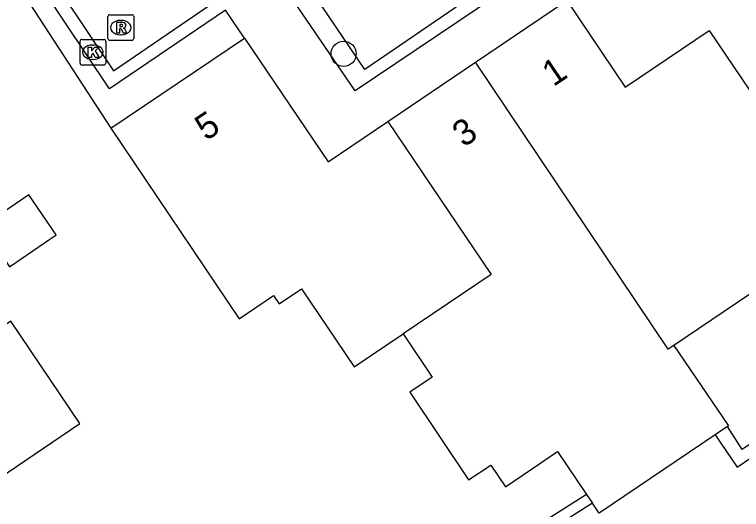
# Model space of a CAD drawing. Extents: x 158797 to 159887, y 384318 to 385255.
# Drawn here: x 158945.21 to 158973.51, y 384605.03 to 384624.29 of the extents above; entities that cross this region are included whole.
import ezdxf

# ---------------------------------------------------------------- set-up
doc = ezdxf.new("R2010")
doc.units = 0
for name, color, linetype in [('IMGEO_Boom', 7, 'Continuous'), ('IMGEO_Haag', 7, 'Continuous'), ('IMGEO_Kolk', 7, 'Continuous'), ('IMGEO_Pand', 7, 'Continuous'), ('IMGEO_Pand_nummerreeks', 7, 'Continuous'), ('IMGEO_Parkeervlak_open', 7, 'Continuous'), ('IMGEO_Rijbaan_lokaal_open', 7, 'Continuous'), ('IMGEO_Rioolput', 7, 'Continuous'), ('IMGEO_Voetpad_open', 7, 'Continuous')]:
    doc.layers.add(name, color=color, linetype=linetype)

msp = doc.modelspace()

# ---------------------------------------------------------------- linework, layer by layer
at = {"layer": 'IMGEO_Boom'}
msp.add_circle((158958.019, 384622.762), 0.489, dxfattribs=at)
at = {"layer": 'IMGEO_Haag'}
for points in [[(158970.06, 384627.101), (158970.236, 384626.815), (158974.037, 384629.343), (158984.059, 384614.468), (158973.538, 384607.365), (158972.963, 384608.263)], [(158942.998, 384628.997), (158948.959, 384619.868)], [(158972.484, 384607.938), (158973.336, 384606.67), (158984.689, 384614.403), (158984.677, 384614.451)], [(158967.471, 384605.617), (158963.772, 384603.26), (158962.785, 384604.676), (158955.192, 384599.646), (158954.921, 384600.028)], [(158967.706, 384605.269), (158963.564, 384602.657), (158962.736, 384603.801), (158954.947, 384598.907)]]:
    msp.add_lwpolyline(points, dxfattribs=at)
at = {"layer": 'IMGEO_Kolk'}
for p, q in [((158947.835, 384623.324), (158948.687, 384623.324)), ((158947.76, 384622.398), (158947.76, 384623.25)), ((158948.248, 384623.104), (158948.273, 384623.104)), ((158948.761, 384623.25), (158948.761, 384622.398)), ((158948.271, 384622.544), (158948.246, 384622.544)), ((158948.687, 384622.324), (158947.835, 384622.324))]:
    msp.add_line(p, q, dxfattribs=at)
for points in [[(158947.835, 384623.324), (158948.687, 384623.324)], [(158947.76, 384622.398), (158947.76, 384623.25)], [(158948.081, 384623.024), (158948.204, 384623.024), (158948.204, 384622.873), (158948.334, 384623.024), (158948.498, 384623.024), (158948.352, 384622.873), (158948.505, 384622.624), (158948.353, 384622.624), (158948.268, 384622.788), (158948.204, 384622.721), (158948.204, 384622.624), (158948.081, 384622.624), (158948.081, 384623.024)], [(158948.761, 384623.25), (158948.761, 384622.398)], [(158948.687, 384622.324), (158947.835, 384622.324)]]:
    msp.add_lwpolyline(points, dxfattribs=at)
for centre, start, end in [((158947.837, 384623.248), 91.552, 178.448), ((158947.837, 384623.248), 91.552, 178.448), ((158948.685, 384623.248), 1.552, 88.448), ((158948.685, 384623.248), 1.552, 88.448), ((158947.837, 384622.4), 181.552, 268.448), ((158947.837, 384622.4), 181.552, 268.448), ((158948.685, 384622.4), 271.552, 358.448), ((158948.685, 384622.4), 271.552, 358.448)]:
    msp.add_arc(centre, 0.0765, start, end, dxfattribs=at)
for centre, major_axis, ratio, start_param, end_param in [((158948.247, 384622.824), (-0.387, 0.002), 0.722429, 4.712389, 7.853982), ((158948.272, 384622.824), (-0.39, 0.002), 0.717154, 1.570796, 4.712389)]:
    msp.add_ellipse(centre, major_axis=major_axis, ratio=ratio, start_param=start_param, end_param=end_param, dxfattribs=at)
at = {"layer": 'IMGEO_Pand'}
for points in [[(158963.155, 384622.43), (158966.711, 384624.833)], [(158966.711, 384624.833), (158968.976, 384621.467), (158972.244, 384623.666), (158976.039, 384618.066), (158979.246, 384620.233), (158981.95, 384616.231), (158976.507, 384612.552), (158975.269, 384614.383), (158970.878, 384611.416)], [(158948.959, 384619.868), (158954.158, 384623.366)], [(158954.158, 384623.366), (158957.417, 384618.552), (158959.741, 384620.123)], [(158959.741, 384620.123), (158963.155, 384622.43)], [(158970.878, 384611.416), (158970.65, 384611.266), (158963.155, 384622.43)], [(158959.741, 384620.123), (158963.758, 384614.178), (158960.334, 384611.865)], [(158948.959, 384619.868), (158953.95, 384612.451), (158955.294, 384613.355), (158955.511, 384613.032), (158956.383, 384613.618), (158958.426, 384610.581), (158960.334, 384611.865)], [(158943.944, 384616.041), (158945.008, 384614.477), (158946.824, 384615.713), (158945.76, 384617.277), (158943.944, 384616.041)], [(158938.699, 384604.894), (158941.903, 384607.064), (158943.137, 384605.243), (158947.756, 384608.373), (158945.061, 384612.356), (158941.855, 384610.183), (158939.81, 384613.244)], [(158960.334, 384611.865), (158961.461, 384610.179), (158960.592, 384609.598), (158962.88, 384606.177), (158963.749, 384606.758), (158964.317, 384605.908), (158966.347, 384607.28), (158967.471, 384605.617)], [(158970.878, 384611.416), (158972.995, 384608.284), (158972.963, 384608.263)], [(158972.963, 384608.263), (158972.484, 384607.938)], [(158972.484, 384607.938), (158967.965, 384604.885), (158967.706, 384605.269)], [(158967.471, 384605.617), (158967.706, 384605.269)]]:
    msp.add_lwpolyline(points, dxfattribs=at)
at = {"layer": 'IMGEO_Parkeervlak_open'}
msp.add_lwpolyline([(158960.669, 384629.404), (158963.469, 384625.318), (158958.849, 384622.147), (158956.071, 384626.266)], dxfattribs=at)
at = {"layer": 'IMGEO_Rijbaan_lokaal_open'}
for points in [[(158918.871, 384617.212), (158941.972, 384632.67), (158949.064, 384622.099), (158970.35, 384636.65)], [(158953.415, 384624.464), (158948.9, 384621.402), (158941.838, 384631.945), (158930.65, 384624.451)]]:
    msp.add_lwpolyline(points, dxfattribs=at)
at = {"layer": 'IMGEO_Rioolput'}
for p, q in [((158948.846, 384623.356), (158948.846, 384624.208)), ((158948.921, 384624.282), (158949.773, 384624.282)), ((158949.847, 384624.208), (158949.847, 384623.356)), ((158949.334, 384624.062), (158949.359, 384624.062)), ((158949.773, 384623.282), (158948.921, 384623.282)), ((158949.357, 384623.502), (158949.332, 384623.502))]:
    msp.add_line(p, q, dxfattribs=at)
for points in [[(158948.846, 384623.356), (158948.846, 384624.208)], [(158948.921, 384624.282), (158949.773, 384624.282)], [(158949.847, 384624.208), (158949.847, 384623.356)], [(158949.435, 384623.98), (158949.183, 384623.982), (158949.183, 384623.582)], [(158949.361, 384623.901), (158949.307, 384623.901), (158949.307, 384623.82)], [(158949.183, 384623.582), (158949.307, 384623.582), (158949.307, 384623.744), (158949.318, 384623.744)], [(158949.307, 384623.82), (158949.359, 384623.82)], [(158949.365, 384623.715), (158949.436, 384623.582), (158949.576, 384623.582), (158949.511, 384623.708)], [(158949.773, 384623.282), (158948.921, 384623.282)]]:
    msp.add_lwpolyline(points, dxfattribs=at)
for centre, radius, start, end in [((158948.923, 384624.206), 0.0765, 91.552, 178.448), ((158948.923, 384624.206), 0.0765, 91.552, 178.448), ((158949.771, 384624.206), 0.0765, 1.552, 88.448), ((158949.771, 384624.206), 0.0765, 1.552, 88.448), ((158949.367, 384623.805), 0.0964, 77.0061, 93.1865), ((158949.381, 384623.862), 0.0378, 276.6634, 79.6772), ((158949.434, 384623.87), 0.109, 350.3612, 89.416), ((158949.432, 384623.87), 0.112, 277.5842, 350.9817), ((158949.317, 384623.691), 0.0533, 26.0293, 88.6989), ((158949.343, 384624.009), 0.19, 274.7715, 282.9687), ((158949.416, 384623.655), 0.108, 29.5134, 73.7905), ((158948.923, 384623.358), 0.0765, 181.552, 268.448), ((158948.923, 384623.358), 0.0765, 181.552, 268.448), ((158949.771, 384623.358), 0.0765, 271.552, 358.448), ((158949.771, 384623.358), 0.0765, 271.552, 358.448)]:
    msp.add_arc(centre, radius, start, end, dxfattribs=at)
for centre, major_axis, ratio, start_param, end_param in [((158949.333, 384623.782), (-0.387, 0.002), 0.722429, 4.712389, 7.853982), ((158949.358, 384623.782), (-0.39, 0.002), 0.717154, 1.570796, 4.712389)]:
    msp.add_ellipse(centre, major_axis=major_axis, ratio=ratio, start_param=start_param, end_param=end_param, dxfattribs=at)
at = {"layer": 'IMGEO_Voetpad_open'}
for points in [[(158968.774, 384634.969), (158971.961, 384630.395), (158958.47, 384621.32), (158955.406, 384625.815)], [(158954.158, 384623.366), (158953.415, 384624.464)]]:
    msp.add_lwpolyline(points, dxfattribs=at)

# ---------------------------------------------------------------- texts
at = {"layer": 'IMGEO_Pand_nummerreeks'}
for s, rotation, p in [('1', 34.0501, (158966.187, 384621.462)), ('5', 33.9322, (158952.67, 384619.352)), ('3', 34.0509, (158962.693, 384619.1))]:
    msp.add_text(s, height=1, rotation=rotation, dxfattribs=at).set_placement(p)

doc.saveas('drawing.dxf')
